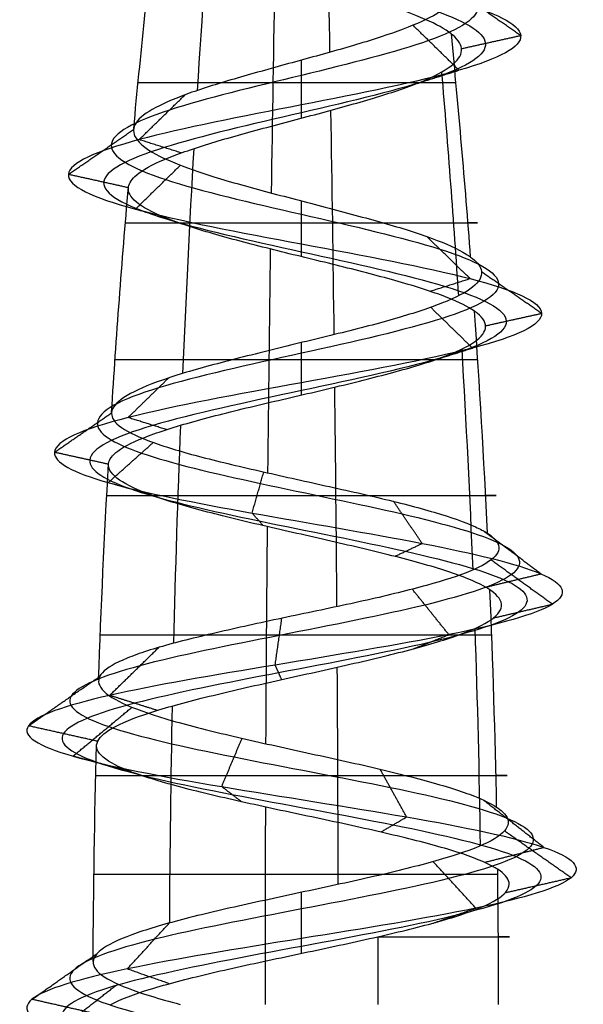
# Model space of a CAD drawing. Header units: millimetres. Extents: x -646 to 654, y -203 to 198.
# Tile 476 of 656: x -324.49 to -318.27, y 176.12 to 187. Entities that reach past the tile are written whole.
import ezdxf

# ---------------------------------------------------------------- set-up
doc = ezdxf.new("R2010")
doc.units = ezdxf.units.MM
doc.layers.add('Screw', color=7, linetype='Continuous', true_color=0xffffff)

msp = doc.modelspace()

# ---------------------------------------------------------------- linework, layer by layer
at = {"layer": 'Screw', "color": 7, "true_color": 0xffffff, "extrusion": (-0.984564, 2.51798e-13, -0.175023)}
for start, end in [(262.86319, 264.21696), (264.57026, 265.9361), (266.25486, 267.5883), (267.95542, 269.27354)]:
    msp.add_arc((-176.124, 1223.768, 127.011), 104.311, start, end, dxfattribs=at)
at = {"layer": 'Screw', "color": 7, "true_color": 0xffffff, "extrusion": (-0.772512, 2.51798e-13, 0.635)}
for start, end in [(263.10315, 264.44953), (264.80338, 266.17132), (266.48641, 267.81005), (268.19077, 269.50675)]:
    msp.add_arc((-176.124, 733.954, 935.479), 104.311, start, end, dxfattribs=at)
at = {"layer": 'Screw', "color": 7, "true_color": 0xffffff, "extrusion": (0.018848, 1.79442e-14, -0.999822)}
msp.add_arc((176.124, -198.92, -1088.079), 104.311, 275.31878, 276.65673, dxfattribs=at)
at = {"layer": 'Screw', "color": 7, "true_color": 0xffffff, "extrusion": (0.984564, -2.51798e-13, 0.175023)}
for start, end in [(83.72372, 85.07324), (85.41427, 86.77492), (87.10163, 88.41883), (88.80357, 90)]:
    msp.add_arc((176.124, 1019.749, -127.011), 104.311, start, end, dxfattribs=at)
at = {"layer": 'Screw', "color": 7, "true_color": 0xffffff, "extrusion": (-0.326888, -9.67317e-14, 0.945063)}
msp.add_arc((-176.124, -51.975, 1127.817), 104.311, 94.53679, 95.89562, dxfattribs=at)
at = {"layer": 'Screw', "color": 7, "true_color": 0xffffff, "extrusion": (-0.506335, 2.51798e-13, -0.862337)}
for start, end in [(264.33726, 265.70006), (266.02345, 267.36559), (267.7204, 269.03965)]:
    msp.add_arc((-176.124, 927.114, -770.505), 104.311, start, end, dxfattribs=at)
at = {"layer": 'Screw', "color": 7, "true_color": 0xffffff, "extrusion": (0, -1, 0)}
for centre, radius, start, end in [((-321.384, 1082.214, -186.297), 1.804, 19.08, 181.08), ((-321.384, 1082.214, -184.753), 1.943, 181.08, 19.08), ((-321.384, 1082.214, -183.239), 2.058, 19.08, 181.08), ((-321.384, 1082.214, -181.744), 2.15, 181.08, 19.08), ((-321.384, 1082.214, -180.199), 2.221, 19.08, 181.08), ((-321.384, 1082.214, -178.65), 2.27, 181.08, 19.08), ((-321.384, 1082.214, -177.557), 2.291, 19.08, 181.08), ((-321.384, 1082.214, -176.87), 2.298, 291.4094, 19.08)]:
    msp.add_arc(centre, radius, start, end, dxfattribs=at)
at = {"layer": 'Screw', "color": 7, "true_color": 0xffffff, "extrusion": (0.018848, 1.79431e-14, -0.999822)}
msp.add_arc((176.124, -198.92, -1088.079), 104.311, 273.59401, 274.96333, dxfattribs=at)
at = {"layer": 'Screw', "color": 7, "true_color": 0xffffff, "extrusion": (-0.326888, -9.6723e-14, 0.945063)}
msp.add_arc((-176.124, -51.975, 1127.817), 104.311, 92.85813, 94.20781, dxfattribs=at)
at = {"layer": 'Screw', "color": 7, "true_color": 0xffffff, "extrusion": (0.018848, 1.7944e-14, -0.999822)}
msp.add_arc((176.124, -198.92, -1088.079), 104.311, 271.96827, 273.2819, dxfattribs=at)
at = {"layer": 'Screw', "color": 7, "true_color": 0xffffff, "extrusion": (-0.326888, -9.67238e-14, 0.945063)}
msp.add_arc((-176.124, -51.975, 1127.817), 104.311, 91.19538, 92.51438, dxfattribs=at)
at = {"layer": 'Screw', "color": 7, "true_color": 0xffffff, "extrusion": (0.018848, 1.79437e-14, -0.999822)}
msp.add_arc((176.124, -198.92, -1088.079), 104.311, 270.26021, 271.57383, dxfattribs=at)
at = {"layer": 'Screw', "color": 7, "true_color": 0xffffff, "extrusion": (-0.326888, -9.67236e-14, 0.945063)}
msp.add_arc((-176.124, -51.975, 1127.817), 104.311, 90, 90.81872, dxfattribs=at)
at = {"layer": 'Screw', "color": 7, "true_color": 0xffffff, "extrusion": (-0.930504, 2.51798e-13, -0.366281)}
msp.add_arc((-176.124, 1226.731, -97.345), 104.311, 269.59028, 270, dxfattribs=at)
at = {"layer": 'Screw', "color": 7, "true_color": 0xffffff}
for points, knots in [([(-322.884, 191.423, 1082.214), (-322.9, 191.296, 1082.606), (-322.785, 191.168, 1083.024), (-322.24, 190.912, 1083.659), (-321.827, 190.784, 1083.873), (-320.942, 190.529, 1083.937), (-320.474, 190.401, 1083.785), (-319.768, 190.145, 1083.169), (-319.534, 190.017, 1082.707), (-319.47, 189.762, 1081.721), (-319.642, 189.634, 1081.204), (-320.329, 189.378, 1080.426), (-320.841, 189.25, 1080.171), (-321.927, 188.995, 1080.107), (-322.495, 188.867, 1080.3), (-323.343, 188.611, 1081.058), (-323.628, 188.483, 1081.62), (-323.673, 188.228, 1082.807), (-323.431, 188.1, 1083.408), (-322.596, 187.844, 1084.279), (-321.998, 187.716, 1084.544), (-320.771, 187.461, 1084.569), (-320.15, 187.333, 1084.329), (-319.251, 187.077, 1083.466), (-318.978, 186.949, 1082.847), (-318.952, 186.694, 1081.58), (-319.2, 186.566, 1080.94), (-320.092, 186.31, 1080.012), (-320.731, 186.182, 1079.73), (-322.038, 185.927, 1079.705), (-322.698, 185.799, 1079.961), (-323.655, 185.543, 1080.882), (-323.948, 185.415, 1081.54), (-323.967, 185.16, 1082.887), (-323.693, 185.032, 1083.562), (-322.742, 184.776, 1084.531), (-322.068, 184.648, 1084.819), (-320.701, 184.393, 1084.831), (-320.016, 184.265, 1084.556), (-319.033, 184.009, 1083.591), (-318.741, 183.881, 1082.907), (-318.728, 183.626, 1081.52), (-319.008, 183.498, 1080.825), (-319.987, 183.242, 1079.828), (-320.681, 183.114, 1079.532), (-322.088, 182.859, 1079.519), (-322.793, 182.731, 1079.803), (-323.804, 182.475, 1080.796), (-324.101, 182.347, 1081.5), (-324.119, 182.108, 1082.838), (-323.91, 181.996, 1083.469), (-323.125, 181.772, 1084.46), (-322.555, 181.66, 1084.818), (-321.304, 181.437, 1085.089), (-320.628, 181.325, 1085.002), (-319.475, 181.101, 1084.412), (-319.003, 180.989, 1083.91), (-318.48, 180.765, 1082.707), (-318.433, 180.654, 1082.011), (-318.797, 180.43, 1080.736), (-319.206, 180.318, 1080.161), (-320.309, 180.094, 1079.398), (-320.998, 179.982, 1079.211), (-322.351, 179.759, 1079.322), (-323.009, 179.647, 1079.619), (-323.995, 179.423, 1080.573), (-324.319, 179.311, 1081.228), (-324.477, 179.088, 1082.606), (-324.292, 178.976, 1083.321), (-323.52, 178.752, 1084.477), (-322.93, 178.64, 1084.915), (-321.6, 178.416, 1085.318), (-320.866, 178.305, 1085.282), (-319.582, 178.081, 1084.75), (-319.037, 177.969, 1084.256), (-318.382, 177.745, 1083.031), (-318.274, 177.634, 1082.303), (-318.545, 177.41, 1080.941), (-318.923, 177.298, 1080.31), (-319.997, 177.074, 1079.428), (-320.69, 176.962, 1079.181), (-322.079, 176.739, 1079.181), (-322.771, 176.627, 1079.428), (-323.846, 176.403, 1080.31), (-324.224, 176.291, 1080.941), (-324.495, 176.068, 1082.303), (-324.387, 175.956, 1083.031), (-323.732, 175.732, 1084.256), (-323.187, 175.62, 1084.75), (-321.903, 175.396, 1085.282), (-321.169, 175.285, 1085.318), (-319.839, 175.061, 1084.915), (-319.248, 174.949, 1084.477), (-318.476, 174.725, 1083.321), (-318.298, 174.613, 1082.608), (-318.434, 174.39, 1081.225), (-318.748, 174.278, 1080.56), (-319.731, 174.054, 1079.578), (-320.396, 173.942, 1079.263), (-321.779, 173.719, 1079.127), (-322.492, 173.607, 1079.306), (-323.647, 173.383, 1080.078), (-324.085, 173.271, 1080.668), (-324.489, 173.048, 1081.998), (-324.453, 172.936, 1082.733), (-323.921, 172.712, 1084.016), (-323.427, 172.6, 1084.561), (-322.201, 172.376, 1085.216), (-321.474, 172.265, 1085.324), (-320.111, 172.041, 1085.053), (-319.48, 171.929, 1084.675), (-318.599, 171.705, 1083.601), (-318.351, 171.593, 1082.909), (-318.351, 171.37, 1081.519), (-318.599, 171.258, 1080.827), (-319.48, 171.034, 1079.752), (-320.111, 170.922, 1079.374), (-321.474, 170.699, 1079.103), (-322.201, 170.587, 1079.211), (-323.427, 170.363, 1079.866), (-323.921, 170.251, 1080.411), (-324.453, 170.028, 1081.695), (-324.489, 169.916, 1082.429), (-324.085, 169.692, 1083.759), (-323.647, 169.58, 1084.35), (-322.492, 169.356, 1085.122), (-321.779, 169.245, 1085.3), (-320.396, 169.021, 1085.164), (-319.731, 168.909, 1084.85), (-318.748, 168.685, 1083.867), (-318.434, 168.573, 1083.202), (-318.298, 168.35, 1081.82), (-318.476, 168.238, 1081.106), (-319.248, 168.014, 1079.951), (-319.839, 167.902, 1079.513), (-321.169, 167.679, 1079.109), (-321.903, 167.567, 1079.146), (-323.187, 167.343, 1079.677), (-323.732, 167.231, 1080.171), (-324.387, 167.008, 1081.397), (-324.495, 166.896, 1082.124), (-324.224, 166.672, 1083.487), (-323.846, 166.56, 1084.118), (-322.771, 166.336, 1084.999), (-322.079, 166.225, 1085.247), (-320.69, 166.001, 1085.247), (-319.997, 165.889, 1084.999), (-318.923, 165.665, 1084.118), (-318.545, 165.553, 1083.487), (-318.274, 165.33, 1082.124), (-318.382, 165.218, 1081.397), (-319.037, 164.994, 1080.171), (-319.582, 164.882, 1079.677), (-320.866, 164.659, 1079.146), (-321.6, 164.547, 1079.109), (-322.93, 164.323, 1079.513), (-323.52, 164.211, 1079.951), (-324.292, 163.987, 1081.106), (-324.471, 163.876, 1081.82), (-324.335, 163.652, 1083.202), (-324.02, 163.54, 1083.867), (-323.038, 163.316, 1084.85), (-322.373, 163.205, 1085.164), (-320.99, 162.981, 1085.3), (-320.277, 162.869, 1085.122), (-319.122, 162.645, 1084.35), (-318.684, 162.533, 1083.759), (-318.28, 162.31, 1082.429), (-318.316, 162.198, 1081.695), (-318.848, 161.974, 1080.411), (-319.342, 161.862, 1079.866), (-320.567, 161.639, 1079.211), (-321.295, 161.527, 1079.103), (-322.658, 161.303, 1079.374), (-323.288, 161.191, 1079.752), (-324.17, 160.967, 1080.827), (-324.418, 160.856, 1081.518), (-324.418, 160.744, 1082.214)], [0.0909091, 0.0909091, 0.0909091, 0.0909091, 0.1022727, 0.1022727, 0.1136364, 0.1136364, 0.125, 0.125, 0.1363636, 0.1363636, 0.1477273, 0.1477273, 0.1590909, 0.1590909, 0.1704545, 0.1704545, 0.1818182, 0.1818182, 0.1931818, 0.1931818, 0.2045455, 0.2045455, 0.2159091, 0.2159091, 0.2272727, 0.2272727, 0.2386364, 0.2386364, 0.25, 0.25, 0.2613636, 0.2613636, 0.2727273, 0.2727273, 0.2840909, 0.2840909, 0.2954545, 0.2954545, 0.3068182, 0.3068182, 0.3181818, 0.3181818, 0.3295455, 0.3295455, 0.3409091, 0.3409091, 0.3522727, 0.3522727, 0.3636364, 0.3636364, 0.3735795, 0.3735795, 0.3835227, 0.3835227, 0.3934659, 0.3934659, 0.4034091, 0.4034091, 0.4133523, 0.4133523, 0.4232955, 0.4232955, 0.4332386, 0.4332386, 0.4431818, 0.4431818, 0.453125, 0.453125, 0.4630682, 0.4630682, 0.4730114, 0.4730114, 0.4829545, 0.4829545, 0.4928977, 0.4928977, 0.5028409, 0.5028409, 0.5127841, 0.5127841, 0.5227273, 0.5227273, 0.5326705, 0.5326705, 0.5426136, 0.5426136, 0.5525568, 0.5525568, 0.5625, 0.5625, 0.5724432, 0.5724432, 0.5823864, 0.5823864, 0.5923295, 0.5923295, 0.6022727, 0.6022727, 0.6122159, 0.6122159, 0.6221591, 0.6221591, 0.6321023, 0.6321023, 0.6420455, 0.6420455, 0.6519886, 0.6519886, 0.6619318, 0.6619318, 0.671875, 0.671875, 0.6818182, 0.6818182, 0.6917614, 0.6917614, 0.7017045, 0.7017045, 0.7116477, 0.7116477, 0.7215909, 0.7215909, 0.7315341, 0.7315341, 0.7414773, 0.7414773, 0.7514205, 0.7514205, 0.7613636, 0.7613636, 0.7713068, 0.7713068, 0.78125, 0.78125, 0.7911932, 0.7911932, 0.8011364, 0.8011364, 0.8110795, 0.8110795, 0.8210227, 0.8210227, 0.8309659, 0.8309659, 0.8409091, 0.8409091, 0.8508523, 0.8508523, 0.8607955, 0.8607955, 0.8707386, 0.8707386, 0.8806818, 0.8806818, 0.890625, 0.890625, 0.9005682, 0.9005682, 0.9105114, 0.9105114, 0.9204545, 0.9204545, 0.9303977, 0.9303977, 0.9403409, 0.9403409, 0.9502841, 0.9502841, 0.9602273, 0.9602273, 0.9701705, 0.9701705, 0.9801136, 0.9801136, 0.9900568, 0.9900568, 1, 1, 1, 1]), ([(-320.889, 190.787, 1083.378), (-320.734, 190.724, 1083.329), (-320.585, 190.662, 1083.25), (-320.19, 190.472, 1082.922), (-320.007, 190.344, 1082.583), (-319.943, 190.088, 1081.845), (-320.064, 189.96, 1081.451), (-320.576, 189.705, 1080.848), (-320.965, 189.577, 1080.645), (-321.803, 189.321, 1080.581), (-322.247, 189.193, 1080.722), (-322.921, 188.938, 1081.305), (-323.155, 188.81, 1081.744), (-323.199, 188.554, 1082.683), (-323.009, 188.426, 1083.16), (-322.349, 188.171, 1083.856), (-321.874, 188.043, 1084.07), (-320.895, 187.787, 1084.096), (-320.398, 187.659, 1083.907), (-319.673, 187.404, 1083.219), (-319.451, 187.276, 1082.723), (-319.426, 187.02, 1081.704), (-319.623, 186.892, 1081.187), (-320.339, 186.637, 1080.434), (-320.855, 186.509, 1080.204), (-321.914, 186.253, 1080.178), (-322.451, 186.125, 1080.384), (-323.232, 185.87, 1081.129), (-323.474, 185.742, 1081.664), (-323.493, 185.486, 1082.763), (-323.27, 185.358, 1083.315), (-322.495, 185.103, 1084.109), (-321.944, 184.975, 1084.345), (-320.825, 184.719, 1084.358), (-320.263, 184.591, 1084.134), (-319.455, 184.336, 1083.344), (-319.215, 184.208, 1082.783), (-319.202, 183.952, 1081.644), (-319.43, 183.824, 1081.072), (-320.234, 183.569, 1080.25), (-320.805, 183.441, 1080.006), (-321.964, 183.185, 1079.993), (-322.546, 183.057, 1080.225), (-323.382, 182.802, 1081.043), (-323.628, 182.674, 1081.624), (-323.646, 182.434, 1082.73), (-323.475, 182.322, 1083.252), (-322.828, 182.099, 1084.076), (-322.356, 181.987, 1084.374), (-321.318, 181.763, 1084.604), (-320.756, 181.651, 1084.534), (-319.794, 181.428, 1084.045), (-319.399, 181.316, 1083.628), (-318.959, 181.092, 1082.626), (-318.918, 180.98, 1082.045), (-319.218, 180.757, 1080.977), (-319.56, 180.645, 1080.495), (-320.482, 180.421, 1079.851), (-321.06, 180.309, 1079.693), (-322.196, 180.085, 1079.783), (-322.751, 179.974, 1080.03), (-323.584, 179.75, 1080.831), (-323.858, 179.638, 1081.382), (-323.995, 179.414, 1082.545), (-323.838, 179.302, 1083.148), (-323.187, 179.079, 1084.123), (-322.688, 178.967, 1084.493), (-321.566, 178.743, 1084.833), (-320.947, 178.631, 1084.803), (-319.863, 178.408, 1084.354), (-319.403, 178.296, 1083.937), (-318.851, 178.072, 1082.903), (-318.759, 177.96, 1082.289), (-318.988, 177.736, 1081.139), (-319.307, 177.625, 1080.607), (-320.214, 177.401, 1079.863), (-320.798, 177.289, 1079.654), (-321.971, 177.065, 1079.654), (-322.555, 176.954, 1079.863), (-323.461, 176.73, 1080.607), (-323.78, 176.618, 1081.139), (-324.009, 176.394, 1082.289), (-323.918, 176.282, 1082.903), (-323.365, 176.059, 1083.937), (-322.906, 175.947, 1084.354), (-321.822, 175.723, 1084.803), (-321.202, 175.611, 1084.833), (-320.08, 175.388, 1084.493), (-319.582, 175.276, 1084.123), (-318.93, 175.052, 1083.148), (-318.78, 174.94, 1082.546), (-318.894, 174.716, 1081.379), (-319.16, 174.605, 1080.818), (-319.989, 174.381, 1079.989), (-320.55, 174.269, 1079.724), (-321.717, 174.045, 1079.609), (-322.319, 173.934, 1079.76), (-323.294, 173.71, 1080.411), (-323.664, 173.598, 1080.91), (-324.004, 173.374, 1082.032), (-323.974, 173.262, 1082.652), (-323.525, 173.039, 1083.735), (-323.108, 172.927, 1084.195), (-322.074, 172.703, 1084.748), (-321.46, 172.591, 1084.839), (-320.31, 172.368, 1084.61), (-319.778, 172.256, 1084.291), (-319.034, 172.032, 1083.384), (-318.825, 171.92, 1082.8), (-318.825, 171.696, 1081.627), (-319.034, 171.585, 1081.043), (-319.778, 171.361, 1080.137), (-320.31, 171.249, 1079.818), (-321.46, 171.025, 1079.589), (-322.074, 170.913, 1079.68), (-323.108, 170.69, 1080.233), (-323.525, 170.578, 1080.692), (-323.974, 170.354, 1081.776), (-324.004, 170.242, 1082.396), (-323.664, 170.019, 1083.518), (-323.294, 169.907, 1084.016), (-322.319, 169.683, 1084.668), (-321.717, 169.571, 1084.819), (-320.55, 169.348, 1084.704), (-319.989, 169.236, 1084.438), (-319.16, 169.012, 1083.609), (-318.894, 168.9, 1083.048), (-318.78, 168.676, 1081.881), (-318.93, 168.565, 1081.279), (-319.582, 168.341, 1080.304), (-320.08, 168.229, 1079.934), (-321.202, 168.005, 1079.594), (-321.822, 167.893, 1079.625), (-322.906, 167.67, 1080.073), (-323.365, 167.558, 1080.49), (-323.918, 167.334, 1081.524), (-324.009, 167.222, 1082.138), (-323.78, 166.999, 1083.288), (-323.461, 166.887, 1083.82), (-322.555, 166.663, 1084.564), (-321.971, 166.551, 1084.773), (-320.798, 166.328, 1084.773), (-320.214, 166.216, 1084.564), (-319.307, 165.992, 1083.82), (-318.988, 165.88, 1083.288), (-318.759, 165.656, 1082.138), (-318.851, 165.545, 1081.524), (-319.403, 165.321, 1080.49), (-319.863, 165.209, 1080.073), (-320.947, 164.985, 1079.625), (-321.566, 164.873, 1079.594), (-322.688, 164.65, 1079.934), (-323.187, 164.538, 1080.304), (-323.838, 164.314, 1081.279), (-323.989, 164.202, 1081.881), (-323.874, 163.979, 1083.048), (-323.609, 163.867, 1083.609), (-322.78, 163.643, 1084.438), (-322.219, 163.531, 1084.704), (-321.052, 163.307, 1084.819), (-320.45, 163.196, 1084.668), (-319.475, 162.972, 1084.016), (-319.105, 162.86, 1083.518), (-318.765, 162.636, 1082.396), (-318.795, 162.525, 1081.776), (-319.244, 162.301, 1080.692), (-319.661, 162.189, 1080.233), (-320.695, 161.965, 1079.68), (-321.309, 161.853, 1079.589), (-322.459, 161.63, 1079.818), (-322.991, 161.518, 1080.137), (-323.735, 161.294, 1081.043), (-323.944, 161.182, 1081.626), (-323.944, 161.07, 1082.214)], [9.962929, 9.962929, 9.962929, 9.962929, 10.425509, 10.425509, 11.373282, 11.373282, 12.321056, 12.321056, 13.268829, 13.268829, 14.216603, 14.216603, 15.164377, 15.164377, 16.11215, 16.11215, 17.059924, 17.059924, 18.007697, 18.007697, 18.955471, 18.955471, 19.903244, 19.903244, 20.851018, 20.851018, 21.798791, 21.798791, 22.746565, 22.746565, 23.694338, 23.694338, 24.642112, 24.642112, 25.589885, 25.589885, 26.537659, 26.537659, 27.485432, 27.485432, 28.433206, 28.433206, 29.38098, 29.38098, 30.328753, 30.328753, 31.158055, 31.158055, 31.987357, 31.987357, 32.816659, 32.816659, 33.64596, 33.64596, 34.475262, 34.475262, 35.304564, 35.304564, 36.133866, 36.133866, 36.963168, 36.963168, 37.79247, 37.79247, 38.621772, 38.621772, 39.451073, 39.451073, 40.280375, 40.280375, 41.109677, 41.109677, 41.938979, 41.938979, 42.768281, 42.768281, 43.597583, 43.597583, 44.426884, 44.426884, 45.256186, 45.256186, 46.085488, 46.085488, 46.91479, 46.91479, 47.744092, 47.744092, 48.573394, 48.573394, 49.402695, 49.402695, 50.231997, 50.231997, 51.061299, 51.061299, 51.890601, 51.890601, 52.719903, 52.719903, 53.549205, 53.549205, 54.378507, 54.378507, 55.207808, 55.207808, 56.03711, 56.03711, 56.866412, 56.866412, 57.695714, 57.695714, 58.525016, 58.525016, 59.354318, 59.354318, 60.183619, 60.183619, 61.012921, 61.012921, 61.842223, 61.842223, 62.671525, 62.671525, 63.500827, 63.500827, 64.330129, 64.330129, 65.15943, 65.15943, 65.988732, 65.988732, 66.818034, 66.818034, 67.647336, 67.647336, 68.476638, 68.476638, 69.30594, 69.30594, 70.135242, 70.135242, 70.964543, 70.964543, 71.793845, 71.793845, 72.623147, 72.623147, 73.452449, 73.452449, 74.281751, 74.281751, 75.111053, 75.111053, 75.940354, 75.940354, 76.769656, 76.769656, 77.598958, 77.598958, 78.42826, 78.42826, 79.257562, 79.257562, 80.086864, 80.086864, 80.916165, 80.916165, 81.745467, 81.745467, 82.574769, 82.574769, 83.404071, 83.404071, 83.404071, 83.404071]), ([(-321.515, 190.619, 1083.496), (-321.472, 190.603, 1083.505), (-321.428, 190.586, 1083.511), (-321.044, 190.442, 1083.547), (-320.678, 190.314, 1083.438), (-320.115, 190.058, 1082.966), (-319.923, 189.931, 1082.605), (-319.859, 189.675, 1081.823), (-319.989, 189.547, 1081.407), (-320.532, 189.291, 1080.773), (-320.943, 189.164, 1080.561), (-321.826, 188.908, 1080.497), (-322.291, 188.78, 1080.647), (-322.996, 188.524, 1081.262), (-323.239, 188.397, 1081.722), (-323.284, 188.141, 1082.705), (-323.084, 188.013, 1083.204), (-322.393, 187.757, 1083.931), (-321.896, 187.63, 1084.154), (-320.873, 187.374, 1084.18), (-320.354, 187.246, 1083.982), (-319.598, 186.99, 1083.262), (-319.367, 186.863, 1082.745), (-319.341, 186.607, 1081.682), (-319.548, 186.479, 1081.143), (-320.296, 186.223, 1080.359), (-320.833, 186.096, 1080.12), (-321.936, 185.84, 1080.094), (-322.495, 185.712, 1080.309), (-323.307, 185.456, 1081.085), (-323.558, 185.329, 1081.642), (-323.578, 185.073, 1082.785), (-323.345, 184.945, 1083.359), (-322.539, 184.689, 1084.184), (-321.966, 184.562, 1084.429), (-320.803, 184.306, 1084.442), (-320.219, 184.178, 1084.209), (-319.38, 183.922, 1083.388), (-319.13, 183.795, 1082.805), (-319.118, 183.539, 1081.622), (-319.355, 183.411, 1081.028), (-320.19, 183.155, 1080.175), (-320.783, 183.028, 1079.921), (-321.986, 182.772, 1079.909), (-322.59, 182.644, 1080.15), (-323.457, 182.388, 1080.999), (-323.712, 182.261, 1081.602), (-323.73, 182.021, 1082.749), (-323.553, 181.909, 1083.291), (-322.881, 181.685, 1084.144), (-322.391, 181.574, 1084.453), (-321.315, 181.35, 1084.69), (-320.733, 181.238, 1084.617), (-319.738, 181.014, 1084.11), (-319.328, 180.902, 1083.678), (-318.874, 180.679, 1082.641), (-318.832, 180.567, 1082.039), (-319.143, 180.343, 1080.934), (-319.497, 180.231, 1080.436), (-320.451, 180.008, 1079.771), (-321.049, 179.896, 1079.608), (-322.224, 179.672, 1079.701), (-322.797, 179.56, 1079.957), (-323.657, 179.336, 1080.786), (-323.94, 179.225, 1081.355), (-324.081, 179.001, 1082.556), (-323.919, 178.889, 1083.179), (-323.246, 178.665, 1084.186), (-322.731, 178.554, 1084.568), (-321.572, 178.33, 1084.919), (-320.932, 178.218, 1084.888), (-319.813, 177.994, 1084.424), (-319.338, 177.882, 1083.994), (-318.767, 177.659, 1082.926), (-318.673, 177.547, 1082.292), (-318.91, 177.323, 1081.104), (-319.239, 177.211, 1080.554), (-320.175, 176.988, 1079.786), (-320.779, 176.876, 1079.57), (-321.99, 176.652, 1079.57), (-322.593, 176.54, 1079.786), (-323.53, 176.316, 1080.554), (-323.859, 176.205, 1081.104), (-324.095, 175.981, 1082.292), (-324.001, 175.869, 1082.926), (-323.43, 175.645, 1083.994), (-322.956, 175.533, 1084.424), (-321.837, 175.31, 1084.888), (-321.196, 175.198, 1084.919), (-320.037, 174.974, 1084.568), (-319.523, 174.862, 1084.186), (-318.85, 174.639, 1083.179), (-318.694, 174.527, 1082.557), (-318.813, 174.303, 1081.352), (-319.087, 174.191, 1080.773), (-319.943, 173.968, 1079.916), (-320.523, 173.856, 1079.642), (-321.728, 173.632, 1079.523), (-322.35, 173.52, 1079.679), (-323.357, 173.296, 1080.352), (-323.738, 173.185, 1080.867), (-324.09, 172.961, 1082.026), (-324.059, 172.849, 1082.666), (-323.595, 172.625, 1083.785), (-323.165, 172.513, 1084.26), (-322.097, 172.29, 1084.831), (-321.463, 172.178, 1084.925), (-320.275, 171.954, 1084.689), (-319.725, 171.842, 1084.359), (-318.956, 171.619, 1083.423), (-318.741, 171.507, 1082.819), (-318.741, 171.283, 1081.608), (-318.956, 171.171, 1081.005), (-319.725, 170.948, 1080.068), (-320.275, 170.836, 1079.739), (-321.463, 170.612, 1079.503), (-322.097, 170.5, 1079.597), (-323.165, 170.276, 1080.168), (-323.595, 170.165, 1080.642), (-324.059, 169.941, 1081.762), (-324.09, 169.829, 1082.402), (-323.738, 169.605, 1083.561), (-323.357, 169.493, 1084.075), (-322.35, 169.27, 1084.748), (-321.728, 169.158, 1084.904), (-320.523, 168.934, 1084.785), (-319.943, 168.822, 1084.511), (-319.087, 168.599, 1083.655), (-318.813, 168.487, 1083.076), (-318.694, 168.263, 1081.87), (-318.85, 168.151, 1081.248), (-319.523, 167.927, 1080.241), (-320.037, 167.816, 1079.86), (-321.196, 167.592, 1079.508), (-321.837, 167.48, 1079.539), (-322.956, 167.256, 1080.003), (-323.43, 167.145, 1080.433), (-324.001, 166.921, 1081.502), (-324.095, 166.809, 1082.136), (-323.859, 166.585, 1083.323), (-323.53, 166.473, 1083.873), (-322.593, 166.25, 1084.642), (-321.99, 166.138, 1084.858), (-320.779, 165.914, 1084.858), (-320.175, 165.802, 1084.642), (-319.239, 165.579, 1083.873), (-318.91, 165.467, 1083.323), (-318.673, 165.243, 1082.136), (-318.767, 165.131, 1081.502), (-319.338, 164.907, 1080.433), (-319.813, 164.796, 1080.003), (-320.932, 164.572, 1079.539), (-321.572, 164.46, 1079.508), (-322.731, 164.236, 1079.86), (-323.246, 164.124, 1080.241), (-323.919, 163.901, 1081.248), (-324.075, 163.789, 1081.87), (-323.956, 163.565, 1083.076), (-323.682, 163.453, 1083.655), (-322.826, 163.23, 1084.511), (-322.246, 163.118, 1084.785), (-321.041, 162.894, 1084.904), (-320.419, 162.782, 1084.748), (-319.412, 162.559, 1084.075), (-319.03, 162.447, 1083.561), (-318.679, 162.223, 1082.402), (-318.71, 162.111, 1081.762), (-319.174, 161.887, 1080.642), (-319.604, 161.776, 1080.168), (-320.672, 161.552, 1079.597), (-321.306, 161.44, 1079.503), (-322.494, 161.216, 1079.739), (-323.044, 161.104, 1080.068), (-323.812, 160.881, 1081.005), (-324.028, 160.769, 1081.607), (-324.028, 160.657, 1082.214)], [2.782471, 2.782471, 2.782471, 2.782471, 2.974275, 2.974275, 4.461413, 4.461413, 5.948551, 5.948551, 7.435688, 7.435688, 8.922826, 8.922826, 10.409964, 10.409964, 11.897102, 11.897102, 13.384239, 13.384239, 14.871377, 14.871377, 16.358515, 16.358515, 17.845652, 17.845652, 19.33279, 19.33279, 20.819928, 20.819928, 22.307065, 22.307065, 23.794203, 23.794203, 25.281341, 25.281341, 26.768478, 26.768478, 28.255616, 28.255616, 29.742754, 29.742754, 31.229892, 31.229892, 32.717029, 32.717029, 34.204167, 34.204167, 35.691305, 35.691305, 36.99255, 36.99255, 38.293796, 38.293796, 39.595041, 39.595041, 40.896287, 40.896287, 42.197532, 42.197532, 43.498777, 43.498777, 44.800023, 44.800023, 46.101268, 46.101268, 47.402514, 47.402514, 48.703759, 48.703759, 50.005005, 50.005005, 51.30625, 51.30625, 52.607496, 52.607496, 53.908741, 53.908741, 55.209987, 55.209987, 56.511232, 56.511232, 57.812478, 57.812478, 59.113723, 59.113723, 60.414969, 60.414969, 61.716214, 61.716214, 63.01746, 63.01746, 64.318705, 64.318705, 65.619951, 65.619951, 66.921196, 66.921196, 68.222442, 68.222442, 69.523687, 69.523687, 70.824933, 70.824933, 72.126178, 72.126178, 73.427423, 73.427423, 74.728669, 74.728669, 76.029914, 76.029914, 77.33116, 77.33116, 78.632405, 78.632405, 79.933651, 79.933651, 81.234896, 81.234896, 82.536142, 82.536142, 83.837387, 83.837387, 85.138633, 85.138633, 86.439878, 86.439878, 87.741124, 87.741124, 89.042369, 89.042369, 90.343615, 90.343615, 91.64486, 91.64486, 92.946106, 92.946106, 94.247351, 94.247351, 95.548597, 95.548597, 96.849842, 96.849842, 98.151088, 98.151088, 99.452333, 99.452333, 100.753579, 100.753579, 102.054824, 102.054824, 103.35607, 103.35607, 104.657315, 104.657315, 105.95856, 105.95856, 107.259806, 107.259806, 108.561051, 108.561051, 109.862297, 109.862297, 111.163542, 111.163542, 112.464788, 112.464788, 113.766033, 113.766033, 115.067279, 115.067279, 116.368524, 116.368524, 117.66977, 117.66977, 118.971015, 118.971015, 118.971015, 118.971015]), ([(-319.731, 186.839, 1082.786), (-319.799, 186.892, 1082.964), (-319.898, 186.946, 1083.134), (-320.149, 187.056, 1083.436), (-320.307, 187.115, 1083.571), (-320.656, 187.229, 1083.772), (-320.849, 187.287, 1083.842), (-321.242, 187.401, 1083.909), (-321.446, 187.459, 1083.908), (-321.833, 187.574, 1083.835), (-322.022, 187.632, 1083.763), (-322.356, 187.746, 1083.563), (-322.507, 187.804, 1083.431), (-322.748, 187.919, 1083.13), (-322.843, 187.977, 1082.956), (-322.963, 188.091, 1082.594), (-322.99, 188.149, 1082.4), (-322.983, 188.21, 1082.202), (-322.982, 188.213, 1082.193), (-322.982, 188.216, 1082.184)], [0.76962346, 0.76962346, 0.76962346, 0.76962346, 0.77928099, 0.77928099, 0.7895125, 0.7895125, 0.79964683, 0.79964683, 0.80969778, 0.80969778, 0.81964254, 0.81964254, 0.82950608, 0.82950608, 0.83926127, 0.83926127, 0.84891991, 0.84891991, 0.84938904, 0.84938904, 0.84938904, 0.84938904]), ([(-319.796, 187.481, 1082.763), (-319.728, 187.426, 1082.586), (-319.691, 187.371, 1082.395), (-319.68, 187.26, 1082.009), (-319.71, 187.202, 1081.809), (-319.835, 187.088, 1081.434), (-319.932, 187.032, 1081.254), (-320.18, 186.92, 1080.941), (-320.334, 186.862, 1080.804), (-320.676, 186.749, 1080.591), (-320.87, 186.692, 1080.514), (-321.268, 186.581, 1080.43), (-321.478, 186.524, 1080.423), (-321.884, 186.411, 1080.48), (-322.087, 186.354, 1080.545), (-322.453, 186.243, 1080.739), (-322.622, 186.187, 1080.87), (-322.903, 186.074, 1081.179), (-323.018, 186.018, 1081.362), (-323.179, 185.907, 1081.751), (-323.226, 185.851, 1081.964), (-323.236, 185.794, 1082.176), (-323.236, 185.794, 1082.177), (-323.236, 185.794, 1082.179)], [0.28553465, 0.28553465, 0.28553465, 0.28553465, 0.29401019, 0.29401019, 0.30280503, 0.30280503, 0.31169175, 0.31169175, 0.32063394, 0.32063394, 0.32968449, 0.32968449, 0.33877723, 0.33877723, 0.34797806, 0.34797806, 0.35722453, 0.35722453, 0.36656009, 0.36656009, 0.3759536, 0.3759536, 0.37601776, 0.37601776, 0.37601776, 0.37601776]), ([(-323.294, 185.149, 1082.178), (-323.287, 185.193, 1082.006), (-323.256, 185.238, 1081.835), (-323.136, 185.339, 1081.464), (-323.031, 185.396, 1081.264), (-322.761, 185.51, 1080.918), (-322.594, 185.567, 1080.768), (-322.225, 185.682, 1080.538), (-322.018, 185.739, 1080.455), (-321.596, 185.853, 1080.367), (-321.374, 185.911, 1080.36), (-320.951, 186.025, 1080.423), (-320.743, 186.083, 1080.492), (-320.37, 186.197, 1080.695), (-320.2, 186.254, 1080.831), (-319.923, 186.368, 1081.148), (-319.811, 186.427, 1081.332), (-319.662, 186.541, 1081.722), (-319.621, 186.598, 1081.932), (-319.615, 186.712, 1082.346), (-319.649, 186.77, 1082.555), (-319.722, 186.832, 1082.761), (-319.727, 186.835, 1082.773), (-319.731, 186.839, 1082.786)], [0.6636834, 0.6636834, 0.6636834, 0.6636834, 0.6722664, 0.6722664, 0.6833241, 0.6833241, 0.6943188, 0.6943188, 0.705226, 0.705226, 0.7160626, 0.7160626, 0.7268053, 0.7268053, 0.7374784, 0.7374784, 0.7480543, 0.7480543, 0.7585549, 0.7585549, 0.7689612, 0.7689612, 0.7696235, 0.7696235, 0.7696235, 0.7696235]), ([(-323.236, 185.794, 1082.179), (-323.245, 185.737, 1082.39), (-323.217, 185.678, 1082.606), (-323.092, 185.562, 1083.014), (-322.99, 185.504, 1083.212), (-322.729, 185.389, 1083.557), (-322.566, 185.33, 1083.709), (-322.202, 185.214, 1083.947), (-321.994, 185.156, 1084.036), (-321.566, 185.042, 1084.137), (-321.34, 184.984, 1084.15), (-320.901, 184.868, 1084.099), (-320.682, 184.809, 1084.034), (-320.283, 184.696, 1083.836), (-320.097, 184.639, 1083.699), (-319.787, 184.523, 1083.376), (-319.658, 184.465, 1083.183), (-319.55, 184.397, 1082.939), (-319.533, 184.386, 1082.899), (-319.519, 184.375, 1082.859)], [0.37601776, 0.37601776, 0.37601776, 0.37601776, 0.38543757, 0.38543757, 0.39504219, 0.39504219, 0.40468718, 0.40468718, 0.41442791, 0.41442791, 0.42420446, 0.42420446, 0.43407463, 0.43407463, 0.44398923, 0.44398923, 0.45397605, 0.45397605, 0.45586348, 0.45586348, 0.45586348, 0.45586348]), ([(-319.476, 183.778, 1082.874), (-319.545, 183.827, 1083.065), (-319.645, 183.876, 1083.246), (-319.909, 183.981, 1083.591), (-320.085, 184.038, 1083.752), (-320.474, 184.151, 1084), (-320.693, 184.208, 1084.091), (-321.142, 184.32, 1084.191), (-321.377, 184.376, 1084.201), (-321.83, 184.489, 1084.141), (-322.053, 184.546, 1084.071), (-322.455, 184.658, 1083.861), (-322.639, 184.715, 1083.719), (-322.943, 184.828, 1083.386), (-323.067, 184.885, 1083.191), (-323.236, 184.997, 1082.777), (-323.285, 185.054, 1082.552), (-323.296, 185.123, 1082.279), (-323.296, 185.136, 1082.228), (-323.294, 185.149, 1082.178)], [0.57110199, 0.57110199, 0.57110199, 0.57110199, 0.58124329, 0.58124329, 0.59286312, 0.59286312, 0.60441155, 0.60441155, 0.61590155, 0.61590155, 0.62731251, 0.62731251, 0.63866532, 0.63866532, 0.64993644, 0.64993644, 0.66114187, 0.66114187, 0.66368337, 0.66368337, 0.66368337, 0.66368337]), ([(-319.519, 184.375, 1082.859), (-319.455, 184.329, 1082.685), (-319.415, 184.283, 1082.501), (-319.386, 184.18, 1082.09), (-319.409, 184.121, 1081.857), (-319.533, 184.006, 1081.417), (-319.635, 183.949, 1081.203), (-319.902, 183.836, 1080.828), (-320.071, 183.778, 1080.662), (-320.452, 183.664, 1080.398), (-320.669, 183.606, 1080.297), (-321.12, 183.494, 1080.177), (-321.359, 183.437, 1080.156), (-321.826, 183.322, 1080.196), (-322.059, 183.264, 1080.257), (-322.488, 183.152, 1080.454), (-322.688, 183.095, 1080.592), (-323.027, 182.982, 1080.923), (-323.169, 182.923, 1081.121), (-323.377, 182.81, 1081.55), (-323.444, 182.753, 1081.786), (-323.475, 182.686, 1082.074), (-323.478, 182.675, 1082.124), (-323.48, 182.663, 1082.174)], [0.4558635, 0.4558635, 0.4558635, 0.4558635, 0.4640275, 0.4640275, 0.4741243, 0.4741243, 0.4843047, 0.4843047, 0.4945144, 0.4945144, 0.5048098, 0.5048098, 0.5151351, 0.5151351, 0.5255332, 0.5255332, 0.5359747, 0.5359747, 0.5464652, 0.5464652, 0.5570264, 0.5570264, 0.5592284, 0.5592284, 0.5592284, 0.5592284]), ([(-323.514, 182.096, 1082.174), (-323.507, 182.142, 1081.976), (-323.473, 182.187, 1081.778), (-323.338, 182.289, 1081.358), (-323.221, 182.345, 1081.136), (-322.923, 182.457, 1080.751), (-322.738, 182.514, 1080.583), (-322.328, 182.627, 1080.324), (-322.098, 182.684, 1080.23), (-321.627, 182.796, 1080.126), (-321.379, 182.853, 1080.116), (-320.903, 182.965, 1080.18), (-320.668, 183.023, 1080.254), (-320.245, 183.135, 1080.475), (-320.05, 183.191, 1080.624), (-319.729, 183.304, 1080.975), (-319.598, 183.361, 1081.18), (-319.417, 183.473, 1081.617), (-319.365, 183.53, 1081.854), (-319.344, 183.642, 1082.324), (-319.375, 183.699, 1082.563), (-319.455, 183.763, 1082.816), (-319.465, 183.771, 1082.845), (-319.476, 183.778, 1082.874)], [0.4519139, 0.4519139, 0.4519139, 0.4519139, 0.4617504, 0.4617504, 0.4739562, 0.4739562, 0.4861023, 0.4861023, 0.4981926, 0.4981926, 0.5102355, 0.5102355, 0.5222136, 0.5222136, 0.5341447, 0.5341447, 0.5460072, 0.5460072, 0.5578177, 0.5578177, 0.5695614, 0.5695614, 0.571102, 0.571102, 0.571102, 0.571102]), ([(-323.48, 182.663, 1082.174), (-323.486, 182.619, 1082.365), (-323.466, 182.575, 1082.557), (-323.364, 182.478, 1082.976), (-323.264, 182.424, 1083.203), (-322.998, 182.316, 1083.605), (-322.828, 182.261, 1083.786), (-322.44, 182.152, 1084.076), (-322.217, 182.098, 1084.189), (-321.752, 181.991, 1084.332), (-321.503, 181.935, 1084.363), (-321.015, 181.827, 1084.341), (-320.769, 181.773, 1084.286), (-320.315, 181.666, 1084.099), (-320.102, 181.611, 1083.965), (-319.736, 181.503, 1083.635), (-319.58, 181.449, 1083.435), (-319.412, 181.372, 1083.123), (-319.369, 181.349, 1083.025), (-319.332, 181.326, 1082.923)], [0.55922837, 0.55922837, 0.55922837, 0.55922837, 0.56759811, 0.56759811, 0.57820819, 0.57820819, 0.58884377, 0.58884377, 0.59954331, 0.59954331, 0.61026957, 0.61026957, 0.62105234, 0.62105234, 0.63186028, 0.63186028, 0.64272181, 0.64272181, 0.64741828, 0.64741828, 0.64741828, 0.64741828]), ([(-319.305, 180.701, 1082.933), (-319.386, 180.755, 1083.16), (-319.506, 180.81, 1083.376), (-319.813, 180.921, 1083.761), (-320.007, 180.978, 1083.932), (-320.436, 181.092, 1084.195), (-320.676, 181.149, 1084.29), (-321.166, 181.263, 1084.391), (-321.424, 181.321, 1084.399), (-321.918, 181.434, 1084.328), (-322.161, 181.492, 1084.247), (-322.6, 181.606, 1084.013), (-322.801, 181.663, 1083.855), (-323.132, 181.777, 1083.487), (-323.267, 181.835, 1083.271), (-323.451, 181.948, 1082.814), (-323.505, 182.006, 1082.566), (-323.515, 182.074, 1082.271), (-323.515, 182.085, 1082.222), (-323.514, 182.096, 1082.174)], [0.3503328, 0.3503328, 0.3503328, 0.3503328, 0.3623459, 0.3623459, 0.3749239, 0.3749239, 0.3874613, 0.3874613, 0.3999564, 0.3999564, 0.4124078, 0.4124078, 0.4248142, 0.4248142, 0.4371739, 0.4371739, 0.4494864, 0.4494864, 0.4519139, 0.4519139, 0.4519139, 0.4519139]), ([(-319.332, 181.326, 1082.923), (-319.285, 181.295, 1082.79), (-319.25, 181.264, 1082.652), (-319.192, 181.179, 1082.267), (-319.199, 181.125, 1082.011), (-319.295, 181.019, 1081.523), (-319.388, 180.964, 1081.284), (-319.644, 180.856, 1080.855), (-319.812, 180.803, 1080.66), (-320.2, 180.696, 1080.342), (-320.424, 180.641, 1080.215), (-320.898, 180.534, 1080.046), (-321.153, 180.481, 1080.001), (-321.658, 180.375, 1080.002), (-321.913, 180.32, 1080.046), (-322.389, 180.213, 1080.217), (-322.616, 180.159, 1080.346), (-323.008, 180.054, 1080.668), (-323.178, 179.999, 1080.866), (-323.439, 179.892, 1081.302), (-323.533, 179.839, 1081.547), (-323.606, 179.76, 1081.92), (-323.62, 179.734, 1082.046), (-323.623, 179.707, 1082.172)], [0.6474183, 0.6474183, 0.6474183, 0.6474183, 0.6536067, 0.6536067, 0.6645423, 0.6645423, 0.6754994, 0.6754994, 0.6865043, 0.6865043, 0.697529, 0.697529, 0.7085986, 0.7085986, 0.7196861, 0.7196861, 0.7308157, 0.7308157, 0.7419615, 0.7419615, 0.7531465, 0.7531465, 0.7586437, 0.7586437, 0.7586437, 0.7586437]), ([(-323.646, 178.989, 1082.171), (-323.639, 179.042, 1081.928), (-323.593, 179.097, 1081.683), (-323.422, 179.207, 1081.212), (-323.289, 179.265, 1080.981), (-322.958, 179.378, 1080.584), (-322.755, 179.436, 1080.413), (-322.31, 179.55, 1080.153), (-322.062, 179.607, 1080.06), (-321.556, 179.721, 1079.967), (-321.291, 179.779, 1079.964), (-320.785, 179.893, 1080.048), (-320.536, 179.95, 1080.135), (-320.089, 180.064, 1080.385), (-319.885, 180.122, 1080.551), (-319.551, 180.235, 1080.937), (-319.416, 180.293, 1081.162), (-319.233, 180.406, 1081.637), (-319.182, 180.464, 1081.893), (-319.172, 180.578, 1082.401), (-319.212, 180.636, 1082.659), (-319.297, 180.695, 1082.91), (-319.301, 180.698, 1082.922), (-319.305, 180.701, 1082.933)], [0.2225325, 0.2225325, 0.2225325, 0.2225325, 0.2346461, 0.2346461, 0.2475474, 0.2475474, 0.2604273, 0.2604273, 0.2732792, 0.2732792, 0.2861022, 0.2861022, 0.2988944, 0.2988944, 0.3116548, 0.3116548, 0.3243813, 0.3243813, 0.3370732, 0.3370732, 0.3497283, 0.3497283, 0.3503328, 0.3503328, 0.3503328, 0.3503328]), ([(-323.623, 179.707, 1082.172), (-323.627, 179.679, 1082.302), (-323.619, 179.65, 1082.433), (-323.562, 179.564, 1082.814), (-323.479, 179.506, 1083.064), (-323.237, 179.393, 1083.516), (-323.074, 179.334, 1083.724), (-322.692, 179.22, 1084.069), (-322.467, 179.162, 1084.211), (-321.989, 179.049, 1084.407), (-321.73, 178.991, 1084.464), (-321.213, 178.877, 1084.487), (-320.949, 178.82, 1084.453), (-320.454, 178.707, 1084.299), (-320.216, 178.648, 1084.178), (-319.802, 178.535, 1083.866), (-319.619, 178.478, 1083.671), (-319.375, 178.382, 1083.3), (-319.293, 178.341, 1083.132), (-319.231, 178.301, 1082.958)], [0.75864371, 0.75864371, 0.75864371, 0.75864371, 0.76434532, 0.76434532, 0.77561258, 0.77561258, 0.78693766, 0.78693766, 0.7982928, 0.7982928, 0.80965906, 0.80965906, 0.82105747, 0.82105747, 0.83246543, 0.83246543, 0.84390229, 0.84390229, 0.85197529, 0.85197529, 0.85197529, 0.85197529]), ([(-319.22, 177.615, 1082.962), (-319.231, 177.622, 1082.995), (-319.243, 177.629, 1083.027), (-319.354, 177.692, 1083.302), (-319.495, 177.749, 1083.532), (-319.843, 177.861, 1083.923), (-320.054, 177.917, 1084.091), (-320.513, 178.028, 1084.341), (-320.768, 178.085, 1084.427), (-321.284, 178.196, 1084.507), (-321.553, 178.252, 1084.502), (-322.065, 178.364, 1084.402), (-322.316, 178.42, 1084.306), (-322.763, 178.532, 1084.04), (-322.966, 178.588, 1083.865), (-323.296, 178.699, 1083.463), (-323.428, 178.755, 1083.23), (-323.602, 178.866, 1082.741), (-323.647, 178.923, 1082.478), (-323.646, 178.982, 1082.203), (-323.646, 178.986, 1082.187), (-323.646, 178.989, 1082.171)], [0.1160808, 0.1160808, 0.1160808, 0.1160808, 0.1177946, 0.1177946, 0.1308434, 0.1308434, 0.1438796, 0.1438796, 0.156901, 0.156901, 0.1699069, 0.1699069, 0.1828952, 0.1828952, 0.1958651, 0.1958651, 0.2088148, 0.2088148, 0.2217415, 0.2217415, 0.2225325, 0.2225325, 0.2225325, 0.2225325]), ([(-319.231, 178.301, 1082.958), (-319.206, 178.284, 1082.886), (-319.184, 178.267, 1082.812), (-319.105, 178.193, 1082.484), (-319.088, 178.136, 1082.216), (-319.145, 178.024, 1081.697), (-319.219, 177.966, 1081.44), (-319.448, 177.852, 1080.97), (-319.605, 177.796, 1080.752), (-319.98, 177.684, 1080.387), (-320.202, 177.626, 1080.235), (-320.678, 177.513, 1080.018), (-320.939, 177.456, 1079.95), (-321.462, 177.344, 1079.906), (-321.73, 177.286, 1079.93), (-322.237, 177.174, 1080.066), (-322.482, 177.117, 1080.18), (-322.913, 177.005, 1080.479), (-323.105, 176.948, 1080.669), (-323.41, 176.835, 1081.096), (-323.527, 176.779, 1081.34), (-323.651, 176.682, 1081.78), (-323.68, 176.64, 1081.976), (-323.684, 176.598, 1082.17)], [0.8519753, 0.8519753, 0.8519753, 0.8519753, 0.8553467, 0.8553467, 0.8668169, 0.8668169, 0.8782926, 0.8782926, 0.8897909, 0.8897909, 0.9012928, 0.9012928, 0.912814, 0.912814, 0.924337, 0.924337, 0.9358761, 0.9358761, 0.947415, 0.947415, 0.958967, 0.958967, 0.9674903, 0.9674903, 0.9674903, 0.9674903]), ([(-323.488, 176.124, 1081.282), (-323.382, 176.18, 1081.041), (-323.231, 176.237, 1080.816), (-322.868, 176.348, 1080.436), (-322.65, 176.405, 1080.275), (-322.18, 176.517, 1080.039), (-321.921, 176.573, 1079.962), (-321.398, 176.684, 1079.899), (-321.128, 176.741, 1079.914), (-320.616, 176.853, 1080.032), (-320.367, 176.909, 1080.137), (-319.924, 177.021, 1080.421), (-319.725, 177.077, 1080.604), (-319.406, 177.189, 1081.021), (-319.28, 177.245, 1081.26), (-319.121, 177.357, 1081.76), (-319.084, 177.413, 1082.028), (-319.102, 177.518, 1082.517), (-319.145, 177.566, 1082.747), (-319.22, 177.615, 1082.962)], [0, 0, 0, 0, 0.0131018, 0.0131018, 0.0262038, 0.0262038, 0.0393054, 0.0393054, 0.0524026, 0.0524026, 0.0654962, 0.0654962, 0.0785829, 0.0785829, 0.0916631, 0.0916631, 0.1047336, 0.1047336, 0.1160808, 0.1160808, 0.1160808, 0.1160808]), ([(-323.684, 176.598, 1082.17), (-323.685, 176.583, 1082.24), (-323.683, 176.568, 1082.309), (-323.66, 176.498, 1082.64), (-323.595, 176.441, 1082.903), (-323.383, 176.33, 1083.384), (-323.233, 176.273, 1083.609), (-322.952, 176.186, 1083.904), (-322.842, 176.155, 1084), (-322.724, 176.124, 1084.085)], [0.96749033, 0.96749033, 0.96749033, 0.96749033, 0.97051672, 0.97051672, 0.9820765, 0.9820765, 0.99363206, 0.99363206, 1, 1, 1, 1])]:
    msp.add_open_spline(points, degree=3, knots=knots, dxfattribs=at)
for points in [[(-318.965, 186.821, 1082.214), (-319.325, 187.07, 1082.214), (-319.686, 187.319, 1082.214)], [(-319.646, 186.438, 1080.476), (-319.9, 186.686, 1080.73), (-320.154, 186.934, 1080.984)], [(-319.618, 186.676, 1082.214), (-319.292, 186.749, 1082.214), (-318.965, 186.821, 1082.214)], [(-321.384, 186.054, 1079.717), (-321.384, 186.302, 1080.076), (-321.384, 186.549, 1080.435)], [(-320.109, 186.292, 1080.938), (-319.877, 186.365, 1080.707), (-319.646, 186.438, 1080.476)], [(-323.177, 185.671, 1080.421), (-322.923, 185.919, 1080.675), (-322.669, 186.166, 1080.929)], [(-321.384, 185.909, 1080.372), (-321.384, 185.982, 1080.045), (-321.384, 186.054, 1079.717)], [(-323.957, 185.287, 1082.214), (-323.597, 185.536, 1082.214), (-323.237, 185.784, 1082.214)], [(-322.711, 185.524, 1080.887), (-322.944, 185.598, 1080.654), (-323.177, 185.671, 1080.421)], [(-323.217, 184.904, 1084.047), (-322.969, 185.147, 1083.798), (-322.72, 185.389, 1083.549)], [(-323.295, 185.14, 1082.214), (-323.626, 185.214, 1082.214), (-323.957, 185.287, 1082.214)], [(-321.384, 184.52, 1084.825), (-321.384, 184.758, 1084.481), (-321.384, 184.995, 1084.137)], [(-322.758, 184.759, 1083.588), (-322.988, 184.832, 1083.817), (-323.217, 184.904, 1084.047)], [(-319.524, 184.137, 1084.074), (-319.763, 184.37, 1083.835), (-320.001, 184.602, 1083.597)], [(-321.384, 184.379, 1084.188), (-321.384, 184.45, 1084.506), (-321.384, 184.52, 1084.825)], [(-318.735, 183.753, 1082.214), (-319.066, 183.982, 1082.214), (-319.397, 184.211, 1082.214)], [(-319.968, 183.997, 1083.631), (-319.746, 184.067, 1083.852), (-319.524, 184.137, 1084.074)], [(-319.497, 183.37, 1080.327), (-319.728, 183.595, 1080.557), (-319.958, 183.82, 1080.788)], [(-319.353, 183.616, 1082.214), (-319.044, 183.685, 1082.214), (-318.735, 183.753, 1082.214)], [(-321.384, 182.986, 1079.526), (-321.384, 183.208, 1079.847), (-321.384, 183.43, 1080.169)], [(-319.929, 183.234, 1080.758), (-319.713, 183.302, 1080.542), (-319.497, 183.37, 1080.327)], [(-323.299, 182.603, 1080.299), (-323.074, 182.822, 1080.524), (-322.849, 183.042, 1080.749)], [(-321.384, 182.852, 1080.13), (-321.384, 182.919, 1079.828), (-321.384, 182.986, 1079.526)], [(-324.111, 182.219, 1082.214), (-323.796, 182.437, 1082.214), (-323.481, 182.654, 1082.214)], [(-322.875, 182.47, 1080.723), (-323.087, 182.536, 1080.511), (-323.299, 182.603, 1080.299)], [(-323.518, 181.884, 1083.965), (-323.269, 182.106, 1083.76), (-323.02, 182.328, 1083.556)], [(-323.515, 182.087, 1082.214), (-323.813, 182.153, 1082.214), (-324.111, 182.219, 1082.214)], [(-321.929, 181.548, 1084.954), (-321.865, 181.775, 1084.631), (-321.801, 182.002, 1084.308)], [(-323.046, 181.748, 1083.577), (-323.282, 181.816, 1083.771), (-323.518, 181.884, 1083.965)], [(-320.052, 181.213, 1084.707), (-320.211, 181.445, 1084.41), (-320.369, 181.678, 1084.113)], [(-321.807, 181.409, 1084.339), (-321.868, 181.479, 1084.646), (-321.929, 181.548, 1084.954)], [(-318.742, 180.877, 1083.308), (-319.061, 181.116, 1083.176), (-319.38, 181.354, 1083.044)], [(-320.355, 181.07, 1084.14), (-320.203, 181.141, 1084.423), (-320.052, 181.213, 1084.707)], [(-318.615, 180.542, 1081.374), (-318.954, 180.786, 1081.476), (-319.293, 181.031, 1081.579)], [(-319.352, 180.73, 1083.055), (-319.047, 180.804, 1083.182), (-318.742, 180.877, 1083.308)], [(-319.758, 180.206, 1079.779), (-319.96, 180.457, 1080.082), (-320.162, 180.708, 1080.384)], [(-319.266, 180.39, 1081.571), (-318.94, 180.466, 1081.472), (-318.615, 180.542, 1081.374)], [(-321.675, 179.871, 1079.267), (-321.638, 180.128, 1079.639), (-321.601, 180.386, 1080.01)], [(-320.147, 180.05, 1080.362), (-319.952, 180.128, 1080.071), (-319.758, 180.206, 1079.779)], [(-323.502, 179.535, 1080.096), (-323.23, 179.8, 1080.368), (-322.959, 180.065, 1080.639)], [(-321.604, 179.71, 1079.985), (-321.639, 179.79, 1079.626), (-321.675, 179.871, 1079.267)], [(-324.398, 179.199, 1081.917), (-324.005, 179.472, 1081.956), (-323.612, 179.744, 1081.994)], [(-322.976, 179.369, 1080.622), (-323.239, 179.452, 1080.359), (-323.502, 179.535, 1080.096)], [(-323.906, 178.864, 1083.899), (-323.581, 179.134, 1083.681), (-323.255, 179.405, 1083.463)], [(-323.634, 179.028, 1081.992), (-324.016, 179.114, 1081.955), (-324.398, 179.199, 1081.917)], [(-322.265, 178.528, 1085.116), (-322.153, 178.795, 1084.746), (-322.04, 179.062, 1084.376)], [(-323.271, 178.694, 1083.475), (-323.589, 178.779, 1083.687), (-323.906, 178.864, 1083.899)], [(-320.224, 178.193, 1085.016), (-320.37, 178.456, 1084.663), (-320.516, 178.72, 1084.31)], [(-322.045, 178.36, 1084.393), (-322.155, 178.444, 1084.755), (-322.265, 178.528, 1085.116)], [(-318.709, 177.857, 1083.644), (-319.043, 178.118, 1083.465), (-319.377, 178.379, 1083.287)], [(-320.51, 178.026, 1084.324), (-320.367, 178.109, 1084.67), (-320.224, 178.193, 1085.016)], [(-318.409, 177.522, 1081.622), (-318.777, 177.78, 1081.695), (-319.145, 178.039, 1081.768)], [(-319.365, 177.692, 1083.293), (-319.037, 177.774, 1083.468), (-318.709, 177.857, 1083.644)], [(-319.46, 177.186, 1079.869), (-319.696, 177.443, 1080.157), (-319.932, 177.699, 1080.444)], [(-319.135, 177.357, 1081.766), (-318.772, 177.439, 1081.694), (-318.409, 177.522, 1081.622)], [(-321.384, 176.851, 1079.181), (-321.384, 177.106, 1079.55), (-321.384, 177.361, 1079.92)], [(-319.927, 177.022, 1080.438), (-319.694, 177.104, 1080.153), (-319.46, 177.186, 1079.869)], [(-323.309, 176.515, 1079.869), (-323.075, 176.769, 1080.154), (-322.842, 177.023, 1080.438)], [(-321.384, 176.687, 1079.914), (-321.384, 176.769, 1079.547), (-321.384, 176.851, 1079.181)], [(-324.359, 176.179, 1081.622), (-323.999, 176.433, 1081.694), (-323.64, 176.686, 1081.765)], [(-322.844, 176.352, 1080.435), (-323.076, 176.433, 1080.152), (-323.309, 176.515, 1079.869)], [(-324.059, 175.844, 1083.644), (-323.736, 176.097, 1083.471), (-323.413, 176.349, 1083.298)], [(-323.641, 176.016, 1081.765), (-324, 176.098, 1081.693), (-324.359, 176.179, 1081.622)]]:
    msp.add_open_spline(points, degree=2, dxfattribs=at)

doc.saveas('drawing.dxf')
